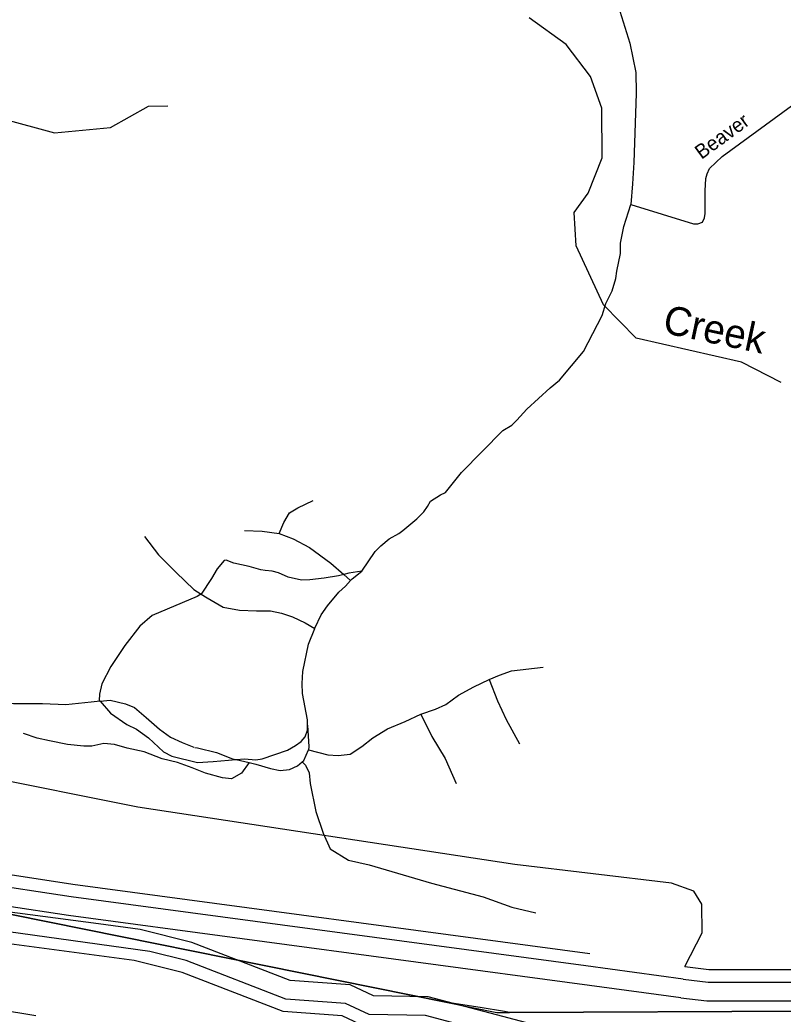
# Model space of a CAD drawing. Extents: x 2104537 to 2336408, y 34176 to 229611.
# Drawn here: x 2266251 to 2270234, y 63947 to 69134 of the extents above; entities that cross this region are included whole.
import ezdxf

# ---------------------------------------------------------------- set-up
doc = ezdxf.new("R2010")
doc.units = 0
for name, color, linetype in [('Exist Boundary Political City Limit New', 7, 'Continuous'), ('Exist Hydrographic Buffer Line', 7, 'Continuous'), ('Exist Hydrographic Creek Single Shore', 7, 'Continuous'), ('Exist Hydrographic Misc Water Feature', 7, 'Continuous'), ('Exist Road Non-System Type 51', 7, 'Continuous'), ('Exist Road Non-System Type 51 Label', 7, 'Continuous'), ('Map Preparation Boundary City Limit Buffer Line', 7, 'Continuous'), ('Old_Level_32', 7, 'Continuous')]:
    doc.layers.add(name, color=color, linetype=linetype)

msp = doc.modelspace()

# ---------------------------------------------------------------- linework, layer by layer
at = {"layer": 'Exist Boundary Political City Limit New'}
for p, q in [((2268807, 63955.5), (2270790, 63963.6)), ((2270790, 63963.6), (2268807, 63955.5))]:
    msp.add_line(p, q, dxfattribs=at)
for points in [[(2261155.2, 65179), (2265646, 64580.4), (2268473.8, 64008.9)], [(2268473.8, 64008.9), (2265646, 64580.4), (2261155.2, 65179)], [(2268473.8, 64008.9), (2268739.5, 63955.2), (2268807, 63955.5)], [(2268807, 63955.5), (2268779.8, 63960.5), (2268654, 63981.3), (2268528, 63999.9), (2268473.8, 64008.9)]]:
    msp.add_lwpolyline(points, dxfattribs=at)
at = {"layer": 'Exist Hydrographic Buffer Line'}
for p, q in [((2269713.3, 64129.9), (2269204.9, 64198.1)), ((2269700.7, 64032.3), (2269223.9, 64096.3))]:
    msp.add_line(p, q, dxfattribs=at)
for points in [[(2269204.9, 64198.1), (2266518.3, 64558.8), (2265554, 64705.4)], [(2269223.9, 64096.3), (2266504.4, 64461.3), (2265538.2, 64608.3)], [(2266661.9, 64417.2), (2265590.2, 64558.7)], [(2266929, 64274.2), (2265576.7, 64461.2)], [(2269233.8, 63896.1), (2268930, 63892.6), (2268381.5, 64037.1), (2268096.5, 64042.5), (2267975.5, 64098.8), (2267661, 64121.5), (2267148.7, 64319.9), (2266878.8, 64388.6), (2266661.9, 64417.2)], [(2269200.8, 63797.3), (2268917.8, 63794.1), (2268367.8, 63938.9), (2268073.9, 63944.5), (2267950.4, 64001.9), (2267639.2, 64024.4), (2267118.7, 64226), (2266929, 64274.2)], [(2269713.3, 64129.9), (2269842.8, 64113.8), (2270586.4, 64114.1)], [(2269700.7, 64032.3), (2269836.7, 64015.4), (2270592.6, 64015.6)]]:
    msp.add_lwpolyline(points, dxfattribs=at)
at = {"layer": 'Exist Hydrographic Creek Single Shore'}
for points in [[(2270224, 67242.5), (2270017.8, 67348.3), (2269466.6, 67473.7), (2269297.7, 67647.5), (2269153.7, 67955.4), (2269143.7, 68129.4), (2269217.7, 68229.7), (2269290.7, 68415.3), (2269288.6, 68674.5), (2269228.8, 68839.6), (2269101.6, 69006.1), (2268909.7, 69144.3)], [(2269225.7, 64261.6), (2266527.6, 64623.7), (2265564.5, 64770.2)], [(2269178.7, 63731.5), (2268909.7, 63728.4), (2268358.7, 63873.4), (2268058.7, 63879.2), (2267933.7, 63937.4), (2267624.6, 63959.7), (2267098.7, 64163.3), (2266847.7, 64227.2), (2265567.8, 64396.2)], [(2269721.7, 64195), (2269846.8, 64179.5), (2270582.2, 64179.7)]]:
    msp.add_lwpolyline(points, dxfattribs=at)
at = {"layer": 'Exist Hydrographic Misc Water Feature'}
for points in [[(2265530.2, 68651.8), (2265623.7, 68639.9), (2266156.7, 68619.8), (2266431.7, 68545.6), (2266723.6, 68572.8), (2266922.8, 68683.8), (2267022.6, 68685.2)], [(2269721.7, 64195), (2269811.7, 64370.4), (2269810.7, 64521.3), (2269768.7, 64587.7), (2269651.8, 64629.4), (2268833.6, 64727.1), (2266865.8, 65027.3), (2266030.8, 65194.2), (2265548.7, 65321.5)]]:
    msp.add_lwpolyline(points, dxfattribs=at)
at = {"layer": 'Exist Road Non-System Type 51'}
for p, q in [((2267941.3, 66240.3), (2267976.8, 66208.6)), ((2267379.8, 65275.3), (2267447.2, 65259.7)), ((2266334.1, 63938.5), (2266064.9, 63981.4))]:
    msp.add_line(p, q, dxfattribs=at)
for points in [[(2269367.2, 69489.9), (2269372.8, 69207.2), (2269435, 69012.1), (2269465.8, 68859.6), (2269467.9, 68753.3)], [(2269467.9, 68753.3), (2269468, 68749.4), (2269454.9, 68389.8), (2269448.8, 68278), (2269438.8, 68170.3)], [(2269438.8, 68170.3), (2269766.9, 68069.8), (2269788.9, 68069.4), (2269813, 68079.1), (2269823.3, 68100.9), (2269827.7, 68124.8), (2269828, 68242.5), (2269831.2, 68306.8), (2269837.8, 68330.6), (2269850.2, 68358.2), (2269915.4, 68420.9), (2270367.8, 68751.4)], [(2268036.1, 66257.2), (2268106, 66359.9), (2268134.8, 66389.5), (2268177.5, 66426.7), (2268227.9, 66453.6), (2268250.2, 66469.3), (2268323.5, 66531.8), (2268360, 66567.2), (2268378.5, 66594.7), (2268393.2, 66622.4), (2268445.6, 66655.5), (2268472.1, 66669.1), (2268556.2, 66773.4), (2268772.2, 66991), (2268818.7, 67020.3), (2268845.1, 67045.7), (2268896.4, 67102.8), (2269018.3, 67214.3), (2269067.3, 67255.3), (2269192.2, 67403.2), (2269289.6, 67591.2), (2269308.9, 67654.8), (2269341.9, 67720.1), (2269361.2, 67785.7), (2269366.2, 67823.6), (2269385.7, 67915.1), (2269384.8, 67969.3), (2269402.5, 68056.8), (2269438.8, 68170.3)], [(2267604.8, 66454.3), (2267627.9, 66512.1), (2267658.6, 66562.1), (2267700.9, 66589), (2267781.7, 66627.5)], [(2267424, 66469.7), (2267516.3, 66465.9), (2267604.8, 66454.3)], [(2267604.8, 66454.3), (2267677.9, 66427.4), (2267762.5, 66381.2), (2267874, 66300.4), (2267941.3, 66240.3)], [(2266901, 66438.9), (2266974.1, 66342.7), (2267066.4, 66250.4), (2267158.7, 66161.9), (2267196.8, 66138.6)], [(2267941.3, 66240.3), (2267913.7, 66233.6), (2267839.6, 66221.3), (2267763.4, 66212.6), (2267721.3, 66211.4), (2267651.8, 66226.9), (2267600, 66249.8), (2267568.4, 66258.3), (2267530.4, 66261), (2267508.5, 66265.4), (2267446.8, 66282.6), (2267367.1, 66300.2), (2267327.4, 66315.1), (2267317.5, 66313.3), (2267280.6, 66269.7), (2267251.4, 66220.4), (2267196.8, 66138.6)], [(2268036.1, 66257.2), (2267968, 66246.7), (2267941.3, 66240.3)], [(2267976.8, 66208.6), (2267985.5, 66218.5), (2268036.1, 66257.2)], [(2267790.1, 65958.9), (2267790.6, 65960.1), (2267823.8, 66029.4), (2267856.9, 66077), (2267916, 66147.7), (2267950.7, 66179.1), (2267976.8, 66208.6)], [(2267196.8, 66138.6), (2267196, 66137.5), (2267175.8, 66125.8), (2266942, 66026.3), (2266877, 65971.8), (2266798.9, 65869.3), (2266725, 65760.5), (2266678.9, 65669.5), (2266666.1, 65615.6), (2266665.5, 65583.8), (2266669.4, 65579.4)], [(2267196.8, 66138.6), (2267227.9, 66119.6), (2267312.5, 66069.5), (2267397.1, 66054.2), (2267485.6, 66050.3), (2267558.7, 66050.3), (2267616.3, 66038.8), (2267674, 66019.5), (2267739.4, 65988.7), (2267790.1, 65958.9)], [(2267379.8, 65275.3), (2267423.6, 65279.3), (2267483.2, 65274.2), (2267515.5, 65279.5), (2267648.2, 65324.8), (2267688.7, 65348.3), (2267719.3, 65369.7), (2267739.7, 65393.3), (2267752.2, 65428.8), (2267751.7, 65458.6), (2267751.3, 65482.9), (2267726, 65619.6), (2267725.1, 65671.4), (2267728.3, 65735.3), (2267756.9, 65876.8), (2267790.1, 65958.9)], [(2268700.9, 65692.4), (2268754.7, 65715.5), (2268816.3, 65738.6), (2268981.6, 65757.9)], [(2266669.4, 65579.4), (2266622.7, 65574.9), (2266491, 65560.8), (2266368.7, 65565.5), (2266218.2, 65565.5), (2266086.6, 65579.6), (2265992.5, 65593.7), (2265907.9, 65617.2), (2265799.7, 65626.7), (2265719.8, 65636.1), (2265663.3, 65659.6), (2265588.1, 65697.2), (2265541, 65711.4), (2265447, 65716.1), (2265310.6, 65716.1), (2265197, 65680.8)], [(2268343.2, 65511.6), (2268420.1, 65538.5), (2268474, 65561.6), (2268539.4, 65611.6), (2268620.1, 65654), (2268700.9, 65692.4)], [(2268700.9, 65692.4), (2268743.2, 65580.9), (2268789.3, 65484.7), (2268858.6, 65357.7)], [(2266669.4, 65579.4), (2266721.4, 65584.3), (2266801.4, 65565.5), (2266848.4, 65546.7), (2266909.6, 65494.9), (2266980.1, 65433.7), (2267036.5, 65391.4), (2267097.7, 65363.2), (2267158.8, 65339.6)], [(2266669.4, 65579.4), (2266724.2, 65516.8), (2266809, 65457.1), (2266860.4, 65434.1), (2266921.5, 65389), (2267000.2, 65315.3), (2267043.7, 65292.5), (2267177.2, 65260.1), (2267259.3, 65264.4), (2267379.8, 65275.3)], [(2267757.4, 65326), (2267858.6, 65299.9), (2267912.5, 65296.1), (2267974, 65303.8), (2268035.5, 65342.3), (2268093.2, 65388.5), (2268170.1, 65434.6), (2268262.5, 65473.1), (2268343.2, 65511.6)], [(2268343.2, 65511.6), (2268400.9, 65396.1), (2268470.1, 65280.7), (2268527.8, 65149.9)], [(2267752, 65453.6), (2267758.2, 65341.2), (2267757.4, 65326)], [(2267447.2, 65259.7), (2267408.1, 65203.2), (2267356.3, 65174.9), (2267309.3, 65179.7), (2267219.9, 65203.2), (2267149.4, 65231.4), (2267074.2, 65259.6), (2266994.2, 65278.5), (2266900.2, 65316.1), (2266810.8, 65334.9), (2266745, 65353.8), (2266688.5, 65358.5), (2266627.4, 65344.3), (2266585.1, 65344.3), (2266500.4, 65353.8), (2266406.4, 65372.6), (2266340.5, 65386.7), (2266270, 65410.2)], [(2267164.6, 65337.4), (2267177.6, 65336.1), (2267276.4, 65312.6), (2267361, 65279.6), (2267379.8, 65275.3)], [(2267724.3, 65263.2), (2267732.5, 65270.2), (2267757.4, 65326)], [(2267447.2, 65259.7), (2267483.3, 65251.4), (2267558.5, 65227.9), (2267610.3, 65218.5), (2267657.3, 65223.2), (2267699.6, 65242), (2267724.3, 65263.2)], [(2267724.3, 65263.2), (2267741.9, 65245.5), (2267760.8, 65205.5), (2267766.6, 65149.8), (2267795.7, 65004.1), (2267833.1, 64891.8), (2267870.6, 64808.5), (2267966.2, 64750.3), (2268074.4, 64725.3), (2268398.8, 64629.6), (2268669.2, 64558.8), (2268818.9, 64504.7), (2268943.7, 64475.6)]]:
    msp.add_lwpolyline(points, dxfattribs=at)
at = {"layer": 'Map Preparation Boundary City Limit Buffer Line'}
for p, q in [((2268807, 63955.5), (2270790, 63963.6)), ((2270790, 63963.6), (2268807, 63955.5))]:
    msp.add_line(p, q, dxfattribs=at)
for points in [[(2261155.2, 65179), (2265646, 64580.4), (2268473.8, 64008.9)], [(2268473.8, 64008.9), (2265646, 64580.4), (2261155.2, 65179)], [(2268473.8, 64008.9), (2268739.5, 63955.2), (2268807, 63955.5)], [(2268807, 63955.5), (2268779.8, 63960.5), (2268654, 63981.3), (2268528, 63999.9), (2268473.8, 64008.9)]]:
    msp.add_lwpolyline(points, dxfattribs=at)

# ---------------------------------------------------------------- texts
at = {"layer": 'Exist Road Non-System Type 51 Label'}
msp.add_text('Beaver ', height=75, rotation=36.1463, dxfattribs=at).set_placement((2269808.4, 68403.8))
at = {"layer": 'Old_Level_32'}
msp.add_text('Creek', height=150, rotation=348.0557, dxfattribs=at).set_placement((2269600.2, 67502.8))

doc.saveas('drawing.dxf')
